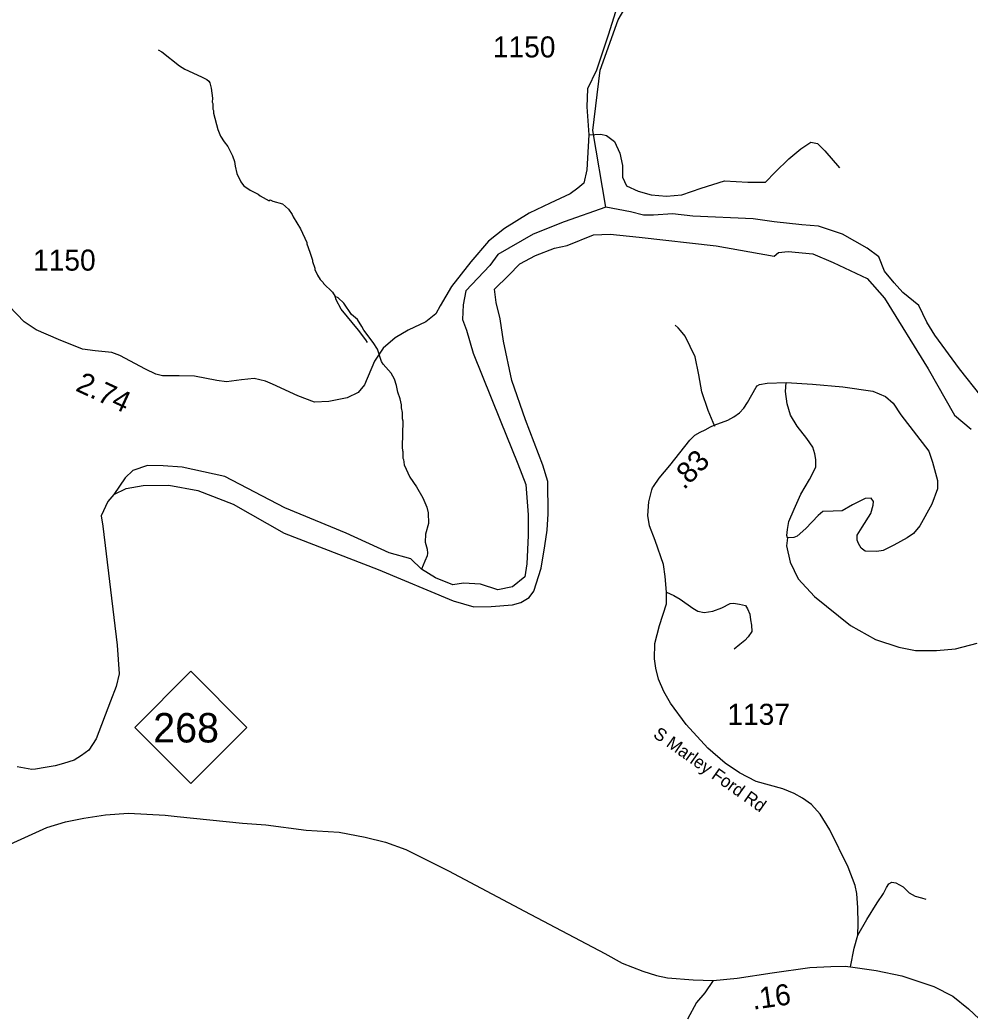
# Model space of a CAD drawing. Extents: x 1248224 to 1454986, y 825081 to 985870.
# Drawn here: x 1313231 to 1318874, y 862920 to 868831 of the extents above; entities that cross this region are included whole.
import ezdxf

# ---------------------------------------------------------------- set-up
doc = ezdxf.new("R2010")
doc.units = 0
for name, color, linetype in [('Exist Hydrographic Misc Water Feature', 7, 'Continuous'), ('Exist Hydrographic River Shore', 7, 'Continuous'), ('Exist Road Non-System Type 51', 7, 'Continuous'), ('Exist Road Primary NC Attributed', 7, 'Continuous'), ('Exist Road Primary NC Mileage Hundredths English Label', 7, 'Continuous'), ('Exist Road Primary NC Shield CELL', 7, 'Continuous'), ('Exist Road Primary NC Shield Number Label', 7, 'Continuous'), ('Exist Road Secondary Mileage Hundredths English Label', 7, 'Continuous'), ('Exist Road Secondary Type 41 Attributed', 7, 'Continuous'), ('Exist Road Secondary Type 51 Attributed', 7, 'Continuous'), ('Exist Road Secondary Type 51 Label', 7, 'Continuous'), ('Exist Road Secondary Type 51 Number Label', 7, 'Continuous')]:
    doc.layers.add(name, color=color, linetype=linetype)

msp = doc.modelspace()

# ---------------------------------------------------------------- linework, layer by layer
at = {"layer": 'Exist Hydrographic Misc Water Feature'}
for points in [[(1316710, 867717.5), (1316634.5, 868174.3), (1316676.5, 868531.2), (1316783.5, 868831.1), (1316869.5, 868977.1), (1317023.5, 869141.4), (1317227.5, 869294.9), (1317348.5, 869460), (1317427.5, 869642.2), (1317573.5, 869836.2), (1318041.6, 870227.3), (1318136.5, 870382.9), (1318166.6, 870599.1), (1318126.6, 870665.5), (1317872.5, 870838.1), (1317081.5, 871257.7), (1316656.4, 871617.5)], [(1314052.9, 868652.8), (1314074.6, 868640.3), (1314178.7, 868557.9), (1314210.3, 868537.2), (1314309.3, 868492.9), (1314340.9, 868476.1), (1314352.7, 868465.8), (1314358.5, 868457.7), (1314367.8, 868425.5), (1314374.5, 868365.3), (1314373.9, 868341.3), (1314377.8, 868333.2), (1314377, 868301.2), (1314380.8, 868293.1), (1314380.4, 868277.2), (1314406.3, 868180.6), (1314423.4, 868140.2), (1314444.6, 868105.7), (1314465.9, 868079.2), (1314494.7, 868022.6), (1314506, 867990.3), (1314509.3, 867962.2), (1314520.4, 867918), (1314543.2, 867869.4), (1314558.7, 867847.1), (1314566.6, 867840.9), (1314598.1, 867820.2), (1314645.5, 867795.1), (1314657.3, 867784.8), (1314710.7, 867755.5), (1314716.8, 867761.3), (1314732.6, 867753), (1314790.3, 867737.7), (1314825.6, 867706.9), (1314848.9, 867674.3), (1314854.5, 867660.2), (1314896.9, 867589.2), (1314935.1, 867508.3), (1314934.9, 867500.3), (1314953.8, 867451.9), (1314968.7, 867403.5), (1314968.6, 867395.5), (1314983.7, 867355.2), (1314983.5, 867347.2), (1314998.8, 867314.8), (1315014.1, 867288.5), (1315031.8, 867270), (1315033.6, 867264.1), (1315088.5, 867212.7), (1315103.3, 867188.6)], [(1315236.2, 867051.7), (1315224.8, 867060.2), (1315201.3, 867081.1), (1315155, 867147.9), (1315122.2, 867179.8), (1315103.3, 867188.6)], [(1315294.7, 866913.7), (1315286.4, 866930.8), (1315242.3, 866988.1), (1315139.8, 867112.5), (1315110, 867168.1), (1315103.3, 867188.6)], [(1315505.7, 866269.8), (1315503.7, 866295.2), (1315507.2, 866447.1), (1315503.5, 866461.2), (1315504.3, 866499.1), (1315497, 866527.3), (1315497.3, 866543.3), (1315490.2, 866579.4), (1315475.1, 866619.8), (1315468, 866660), (1315456.8, 866696.2), (1315435.6, 866732.7), (1315388.9, 866785.8), (1315379.2, 866802), (1315354.8, 866874.6), (1315329.7, 866915.2), (1315273.4, 866988.5), (1315261.8, 867008.7), (1315236.2, 867051.7)], [(1315505.7, 866269.8), (1315506.2, 866227.1), (1315510, 866219), (1315513.3, 866187), (1315547.7, 866114.2), (1315586.3, 866057.3), (1315624.9, 865992.4), (1315647.6, 865935.9), (1315654.9, 865903.7), (1315657.5, 865839.7), (1315640.1, 865776), (1315638.9, 865728.2), (1315650, 865687.9), (1315651.4, 865663.9), (1315649.1, 865647.9), (1315636.4, 865616.2), (1315617, 865569)]]:
    msp.add_lwpolyline(points, dxfattribs=at)
at = {"layer": 'Exist Hydrographic River Shore'}
for points in [[(1318940.5, 866594.9), (1318811.1, 866759), (1318664.4, 866957.6), (1318617, 867035.3), (1318569.5, 867134.6), (1318474.6, 867212.3), (1318422.8, 867268.4), (1318366.7, 867337.5), (1318332.2, 867423.9), (1318263.2, 867475.7), (1318116.5, 867557.7), (1317974.1, 867605.2), (1317874.9, 867613.8), (1317711, 867631.1), (1317585.8, 867648.4), (1317227.8, 867665.6), (1317107, 867678.6), (1316994.8, 867670), (1316934.4, 867670), (1316856.7, 867691.5), (1316710, 867717.5), (1316464.1, 867631.1)], [(1316464.1, 867631.1), (1316278.9, 867557.7), (1316069.3, 867437.9), (1316022.8, 867371.3), (1315879.8, 867221.5), (1315863.1, 867138.3), (1315859.8, 867051.8), (1315883.1, 866988.6), (1315923, 866852.1), (1316082.6, 866452.7), (1316189.1, 866193.1), (1316235.6, 866071.6), (1316248.9, 865891.9), (1316248.9, 865768.7), (1316242.2, 865599), (1316228.9, 865522.4), (1316155.8, 865462.5), (1316069.3, 865445.9), (1315966.2, 865479.2), (1315866.4, 865485.8), (1315803.2, 865475.8), (1315700.1, 865515.8), (1315617, 865569), (1315553.8, 865628.9), (1315424.1, 865665.5), (1315168, 865782), (1314805.5, 865931.8), (1314448.3, 866117.8), (1314195.6, 866174.4), (1314082.5, 866181.1), (1313989.4, 866184.4), (1313902.9, 866154.4), (1313856.3, 866111.2), (1313789.8, 866011.3)], [(1316481.7, 867491.1), (1316636.7, 867553.4), (1316735.9, 867557.7), (1316908.5, 867540.4), (1317365.8, 867488.6), (1317711, 867428.2), (1317736.8, 867449.8), (1317792.9, 867454.1), (1317939.6, 867441.1), (1318060.4, 867389.3), (1318263.2, 867294.3), (1318366.7, 867177.8), (1318625.6, 866759), (1318780.9, 866482.7), (1318880.1, 866400.6)], [(1313789.8, 866011.3), (1313863, 866047.9), (1313962.8, 866064.6), (1314115.8, 866067.9), (1314288.7, 866034.6), (1314498.2, 865954.7), (1314800.9, 865781.7), (1315359.6, 865565.3), (1315804, 865380.4), (1315927, 865343.7), (1316030.1, 865347.1), (1316156.5, 865357.1), (1316206.4, 865370.4), (1316256.3, 865400.3), (1316282.9, 865436.9), (1316326.1, 865573.4), (1316349.4, 865706.5), (1316362.7, 865799.7), (1316369.3, 865896.2), (1316366, 866089.3), (1316336.1, 866185.8), (1316233, 866455.4), (1316153.2, 866689.7), (1316103.3, 866922.7), (1316083.3, 867055.8), (1316060.1, 867152.3), (1316050.1, 867232.2), (1316133.2, 867312.1), (1316199.7, 867382), (1316292.9, 867431.9), (1316405.9, 867475.2), (1316481.7, 867491.1)], [(1313789.8, 866011.3), (1313753.4, 865969.2), (1313713.5, 865885.9), (1313723.5, 865822.7), (1313809.9, 865117.1), (1313819.9, 864947.4), (1313803.3, 864870.8), (1313770, 864784.3), (1313683.7, 864560.4), (1313640.5, 864493.9), (1313597.2, 864460.6), (1313554, 864434), (1313490.8, 864414), (1313440.9, 864400.7), (1313381, 864390.7), (1313324.5, 864380.7), (1313301.2, 864377.4), (1313214.8, 864394)]]:
    msp.add_lwpolyline(points, dxfattribs=at)
at = {"layer": 'Exist Road Non-System Type 51'}
for points in [[(1316609.2, 868147.7), (1316681.8, 868151.3), (1316714.5, 868144), (1316761.7, 868107.7), (1316794.4, 868038.6), (1316809, 867965.9), (1316809, 867896.8), (1316834.4, 867845.9), (1316903.4, 867813.2), (1316979.7, 867791.4), (1317070.5, 867784.1), (1317161.3, 867791.4), (1317277.6, 867831.4), (1317415.6, 867875), (1317553.6, 867867.7), (1317659, 867867.7), (1317717.1, 867925.9), (1317797, 868005.9), (1317869.7, 868064), (1317927.8, 868104), (1317967.7, 868096.8), (1318011.3, 868053.1), (1318098.5, 867951.4)], [(1317358.6, 866416.5), (1317318.8, 866511.1), (1317280.9, 866621.1), (1317262.9, 866723.1), (1317240.9, 866829.1), (1317182.9, 866953.1), (1317154.9, 866985.1), (1317141, 867001.1), (1317123, 867017.1)], [(1317668, 866673), (1317782.5, 866676.4), (1317937.9, 866667.5), (1318117.6, 866652), (1318296.2, 866625.3), (1318371.6, 866594.3), (1318418.2, 866554.3), (1318462.6, 866485.4), (1318629.1, 866270), (1318651.3, 866203.3), (1318680.1, 866094.5), (1318680.1, 866045.6), (1318646.8, 865954.6), (1318575.8, 865825.8), (1318538.1, 865779.1), (1318500.3, 865754.7), (1318420.4, 865710.3), (1318358.3, 865679.2), (1318320.6, 865672.5), (1318251.8, 865674.7), (1318227.8, 865692.6), (1318211.8, 865721.4), (1318203.4, 865739.8), (1318203, 865770.2), (1318234, 865816.9), (1318285.1, 865899.1), (1318298.4, 865947.9), (1318301, 865969.7), (1318287.3, 865990.1), (1318251.8, 865987.9), (1318176.3, 865950.1), (1318114.2, 865914.6), (1318060.9, 865912.4), (1317998.8, 865910.2), (1317972.1, 865887.9), (1317898.9, 865810.2), (1317847.9, 865763.6), (1317827.9, 865756.9), (1317790.2, 865754.7), (1317786.2, 865768.1), (1317790.6, 865803.6), (1317798.4, 865852)], [(1317798.4, 865852), (1317829.6, 865924), (1317869.6, 866014), (1317919.5, 866100), (1317957.5, 866174), (1317957.5, 866220), (1317951.5, 866254), (1317939.5, 866292), (1317903.6, 866344), (1317847.6, 866418), (1317807.6, 866482), (1317787.6, 866550), (1317777.6, 866624), (1317782.5, 866676.4)], [(1317790.2, 865754.7), (1317784.6, 865706.8), (1317805.5, 865610.1), (1317852.5, 865510.8), (1317949.1, 865406.3), (1318163.2, 865233.8), (1318312, 865150.2), (1318450.4, 865105.8), (1318549.6, 865084.9), (1318675, 865084.9), (1318787.2, 865095.4), (1318915.2, 865129.3)], [(1317071.8, 865431.3), (1317114.7, 865411.9), (1317152, 865389.1), (1317226.6, 865337.2), (1317257.7, 865318.5), (1317295.1, 865310.2), (1317346.9, 865318.5), (1317398.8, 865339.3), (1317448.5, 865364.2), (1317469.3, 865366.3), (1317504.5, 865360.1), (1317539.8, 865351.8), (1317552.2, 865333.1), (1317566.7, 865301.9), (1317570.9, 865266.7), (1317575, 865235.5), (1317577.1, 865198.2), (1317556.3, 865167.1), (1317535.6, 865144.2), (1317506.6, 865121.4), (1317473.4, 865092.4)], [(1318207.6, 863394), (1318261.4, 863487.3), (1318321.4, 863585.5), (1318359.5, 863642.7), (1318378.6, 863678.2), (1318392.2, 863700), (1318408.6, 863708.2), (1318433.1, 863705.5), (1318476.7, 863680.9), (1318512.2, 863645.5), (1318547.6, 863626.4), (1318585.7, 863615.5), (1318610.3, 863607.3)]]:
    msp.add_lwpolyline(points, dxfattribs=at)
at = {"layer": 'Exist Road Primary NC Attributed'}
for points in [[(1313172.8, 863935.2), (1313390.3, 864032.9), (1313502.9, 864067.7), (1313611.6, 864089.9), (1313740.4, 864109.9), (1313875.7, 864118.7), (1314093.2, 864107.6), (1314164.3, 864098.8), (1314554, 864059), (1314691.6, 864050.1), (1314931.3, 864019), (1315126.6, 864005.6), (1315280.9, 863976.9), (1315403, 863945.8), (1315522.8, 863903.6), (1315775.8, 863777), (1316228.1, 863537.5), (1316704.6, 863284.7), (1316808.3, 863227.2), (1316930.4, 863180.6), (1317012.5, 863153.9), (1317076.9, 863140.6), (1317230, 863129.5), (1317347.8, 863125.8)], [(1317347.8, 863125.8), (1317491, 863139.8), (1317699.4, 863170.4), (1317923.2, 863202.3), (1318046.8, 863207.9), (1318133, 863209.3), (1318163, 863206.2)], [(1318163, 863206.2), (1318317.2, 863185.3), (1318468.7, 863152), (1318659.1, 863089.4), (1318771.3, 863031.4), (1318864.4, 862957.7), (1318960.3, 862868.7), (1319100.2, 862716.3), (1319208.6, 862609.2), (1319322.6, 862531.3), (1319447.6, 862454.9), (1319619.5, 862389.9), (1319711.2, 862367.7), (1319795.5, 862354.5)]]:
    msp.add_lwpolyline(points, dxfattribs=at)
at = {"layer": 'Exist Road Primary NC Shield CELL'}
msp.add_lwpolyline([(1313913.8, 864628.6), (1314246.8, 864961.6), (1314579.8, 864628.6), (1314246.8, 864295.6)], close=True, dxfattribs=at)
at = {"layer": 'Exist Road Secondary Type 41 Attributed'}
msp.add_lwpolyline([(1316812.4, 869019.5), (1316725.4, 868740.2), (1316656.4, 868533), (1316601.9, 868420.3), (1316598.3, 868314.9), (1316609.2, 868147.7), (1316598.3, 867940.5), (1316580.1, 867860.5), (1316543.8, 867831.4), (1316498.3, 867797.7), (1316381.2, 867741.6), (1316255.8, 867682.2), (1316109.1, 867591.4), (1316015, 867515.5), (1315909.5, 867393.3), (1315794.5, 867247.5), (1315726.9, 867131.9), (1315700.5, 867085.7), (1315641.1, 867037.8), (1315537.2, 866988.3), (1315459.7, 866942.1), (1315388.8, 866881), (1315336.4, 866802.7), (1315278.7, 866662.4), (1315240.8, 866617.9), (1315174.8, 866586.5), (1315065.9, 866565), (1314980.2, 866560.1), (1314882.2, 866597.7), (1314732.1, 866667), (1314689.2, 866685.2), (1314623.2, 866700), (1314547.4, 866693.4), (1314458.3, 866680.2), (1314400.6, 866688.5), (1314268.6, 866714.9), (1314176.3, 866716.6), (1314079, 866716.6), (1314037.7, 866726.5), (1313976.7, 866756.2), (1313825, 866837), (1313778.2, 866856), (1313677.6, 866864.2), (1313603.3, 866875.8), (1313459.9, 866931.9), (1313327.9, 866989.7), (1313257.6, 867037.3), (1313166.9, 867129.8)], dxfattribs=at)
at = {"layer": 'Exist Road Secondary Type 51 Attributed'}
for points in [[(1318163, 863206.2), (1318185.4, 863317.9), (1318207.6, 863394), (1318209.8, 863462.8), (1318207.6, 863556.1), (1318200.9, 863642.7), (1318192.1, 863689.4), (1318149.9, 863798.2), (1318041.1, 864020.3), (1317984, 864112.3), (1317932.9, 864170.1), (1317879.7, 864207.9), (1317828.6, 864236.7), (1317762, 864263.4), (1317604.5, 864307.8), (1317504.6, 864358.9), (1317420.3, 864416.6), (1317316, 864505.5), (1317187.2, 864645.4), (1317094.8, 864773), (1317054.9, 864841.9), (1317023.8, 864915.2), (1317008.3, 864979.6), (1316999.4, 865035.1), (1317001.6, 865126.2), (1317029, 865233.5), (1317070.4, 865362.1), (1317071.8, 865431.3), (1317063.7, 865524.5), (1317052.6, 865595.6), (1317003.8, 865737.7), (1316970.5, 865826.6), (1316959.4, 865886.6), (1316966.1, 865968.7), (1316983.3, 866039), (1316987.4, 866051.4), (1316993.6, 866059.6), (1317028, 866108.3), (1317090.2, 866184.1), (1317209.4, 866334.5), (1317240.3, 866364.6), (1317270.2, 866382.1), (1317301.4, 866396.1), (1317331.9, 866413), (1317354.9, 866422.9), (1317435.2, 866453.8), (1317471.4, 866474), (1317504.5, 866496), (1317531.2, 866523.6), (1317553, 866557.8), (1317602.8, 866650), (1317609.8, 866657.4), (1317623, 866665.6), (1317668, 866673)], [(1317347.8, 863125.8), (1317299.5, 863051.4), (1317248.5, 862993.6), (1317195.2, 862895.9)]]:
    msp.add_lwpolyline(points, dxfattribs=at)

# ---------------------------------------------------------------- texts
at = {"layer": 'Exist Road Primary NC Mileage Hundredths English Label'}
msp.add_text('.16', height=125, rotation=8.13654, dxfattribs=at).set_placement((1317586, 862951.4))
at = {"layer": 'Exist Road Primary NC Shield Number Label'}
msp.add_text('268', height=175, dxfattribs=at).set_placement((1314023, 864538.9))
at = {"layer": 'Exist Road Secondary Mileage Hundredths English Label'}
for s, rotation, p in [('2.74', 335.20818, (1313556, 866630.7)), ('.83', 46.24137, (1317175.4, 866035))]:
    msp.add_text(s, height=125, rotation=rotation, dxfattribs=at).set_placement(p)
at = {"layer": 'Exist Road Secondary Type 51 Label'}
msp.add_text('S Marley Ford Rd', height=75, rotation=324.72992, dxfattribs=at).set_placement((1316986.8, 864574.9))
at = {"layer": 'Exist Road Secondary Type 51 Number Label'}
for s, p in [('1150', (1316039.8, 868607.6)), ('1150', (1313309.4, 867341.3)), ('1137', (1317432.7, 864643.6))]:
    msp.add_text(s, height=125, dxfattribs=at).set_placement(p)

doc.saveas('drawing.dxf')
